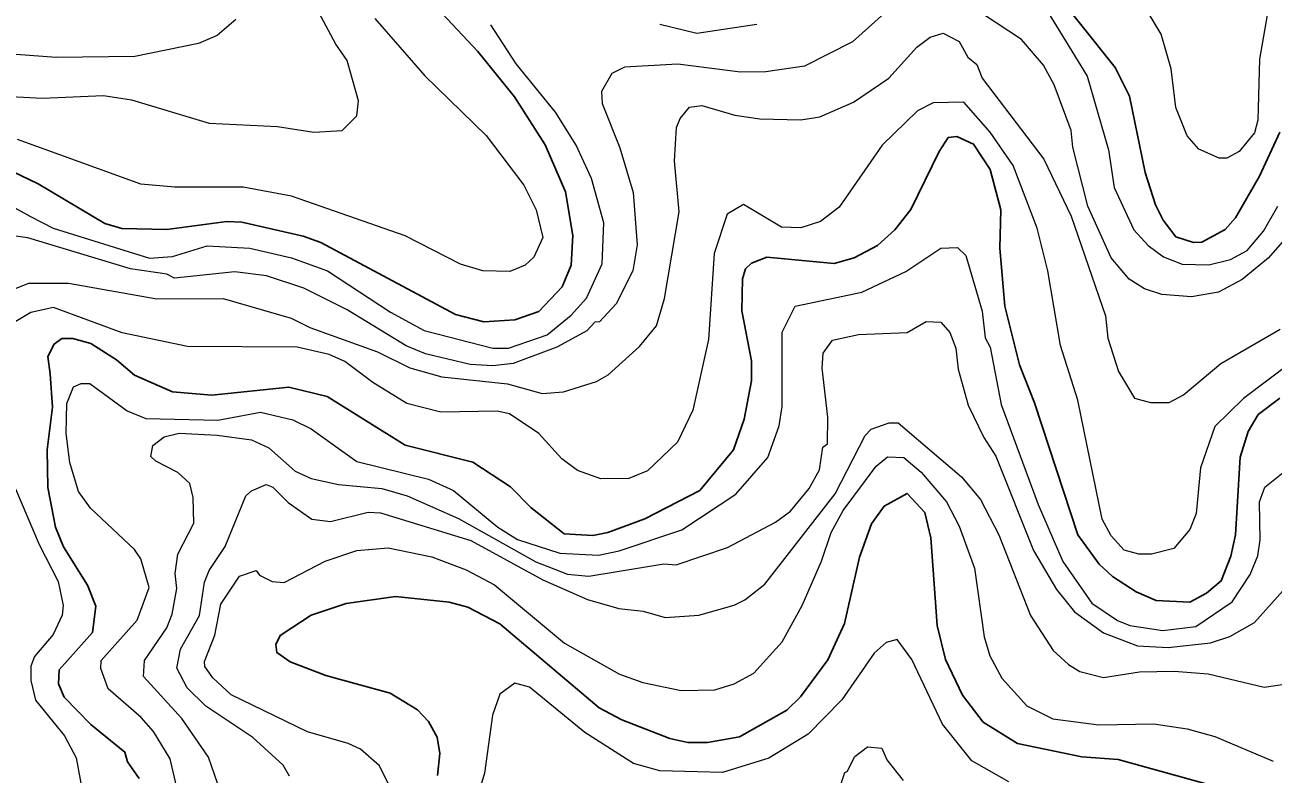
# Model space of a CAD drawing. Extents: x 673.3 to 698.5, y 6984.3 to 7012.3.
# Drawn here: x 675.398 to 676.651, y 6988.991 to 6989.743 of the extents above; entities that cross this region are included whole.
import ezdxf

# ---------------------------------------------------------------- set-up
doc = ezdxf.new("R2010")
doc.units = 0
doc.header["$LTSCALE"] = 0.032
doc.layers.add('1', color=7, linetype='Continuous', lineweight=25)
doc.layers.add('2', color=7, linetype='Continuous', lineweight=13)

msp = doc.modelspace()

# ---------------------------------------------------------------- linework, layer by layer
at = {"layer": '1'}
for points in [[(676.4234, 6989.7869), (676.4923, 6989.7001), (676.5066, 6989.6714), (676.5222, 6989.5947), (676.5326, 6989.5624), (676.5403, 6989.5471), (676.5532, 6989.5303), (676.5708, 6989.5246), (676.5792, 6989.525), (676.6025, 6989.5377), (676.613, 6989.5492), (676.6369, 6989.5911), (676.6574, 6989.6353)], [(675.3686, 6989.6037), (675.4116, 6989.5835), (675.4784, 6989.5436), (675.4953, 6989.5385), (675.5406, 6989.5375), (675.6008, 6989.5457), (675.6158, 6989.5449), (675.6774, 6989.5311), (675.6952, 6989.5247), (675.8304, 6989.4525), (675.8588, 6989.445), (675.8899, 6989.4469), (675.9138, 6989.4554), (675.9372, 6989.4801), (675.9464, 6989.5018), (675.9481, 6989.5317), (675.9407, 6989.5753), (675.9203, 6989.6225), (675.8896, 6989.6709), (675.8526, 6989.7162), (675.8016, 6989.7712)], [(676.6356, 6989.352), (676.6258, 6989.3351), (676.6175, 6989.3092), (676.6128, 6989.2312), (676.6084, 6989.2099), (676.5986, 6989.185), (676.5839, 6989.1726), (676.567, 6989.1638), (676.5332, 6989.1653), (676.5134, 6989.174), (676.4896, 6989.1893), (676.476, 6989.2019), (676.4548, 6989.2312), (676.4114, 6989.3636), (676.3963, 6989.4017), (676.3814, 6989.4607), (676.3765, 6989.5189), (676.3774, 6989.5573), (676.3667, 6989.5978), (676.3501, 6989.6231), (676.3332, 6989.6311), (676.3247, 6989.6298), (676.3156, 6989.616), (676.2872, 6989.5578), (676.2712, 6989.5373), (676.2536, 6989.5216), (676.2302, 6989.5092), (676.2103, 6989.5034), (676.1427, 6989.5098), (676.1272, 6989.5037), (676.1214, 6989.4983), (676.1184, 6989.4881), (676.1176, 6989.4559), (676.1272, 6989.4059), (676.1272, 6989.3858), (676.12, 6989.3473), (676.1091, 6989.3166), (676.0753, 6989.2758), (676.0203, 6989.2473), (675.9832, 6989.2337), (675.9679, 6989.2306), (675.9392, 6989.2322), (675.906, 6989.2588), (675.8853, 6989.2794), (675.8475, 6989.3042), (675.7797, 6989.3212), (675.7014, 6989.3701), (675.663, 6989.3795), (675.5857, 6989.3715), (675.5462, 6989.3747), (675.5082, 6989.3915), (675.49, 6989.4067), (675.4645, 6989.4234), (675.4464, 6989.4284), (675.4351, 6989.4283), (675.4276, 6989.4226), (675.4212, 6989.4102), (675.4235, 6989.3929), (675.426, 6989.3595), (675.4204, 6989.3164), (675.4212, 6989.2789), (675.4288, 6989.2388), (675.437, 6989.2193), (675.4611, 6989.1808), (675.4692, 6989.1598), (675.466, 6989.1331), (675.4327, 6989.0959), (675.4318, 6989.0819), (675.4375, 6989.0684), (675.4642, 6989.0409), (675.4983, 6989.0132), (675.5013, 6989.0036), (675.5129, 6988.9867)], [(676.6573, 6989.3685), (676.6356, 6989.352)], [(675.7002, 6989.0901), (675.6645, 6989.1037), (675.6511, 6989.1131), (675.6499, 6989.1213), (675.6542, 6989.1303), (675.6856, 6989.1506), (675.7204, 6989.1622), (675.7702, 6989.1694), (675.824, 6989.1638), (675.8425, 6989.1588), (675.8746, 6989.1419), (675.9744, 6989.0578), (675.9972, 6989.0455), (676.0453, 6989.0268), (676.0634, 6989.0229), (676.083, 6989.023), (676.1151, 6989.0285), (676.1628, 6989.0553), (676.1763, 6989.0688), (676.2038, 6989.1059), (676.2205, 6989.1422), (676.2357, 6989.2088), (676.2477, 6989.2424), (676.2603, 6989.26), (676.2834, 6989.2728), (676.3011, 6989.2538), (676.3072, 6989.2282), (676.3137, 6989.1404), (676.3218, 6989.1062), (676.3389, 6989.0704), (676.3597, 6989.0434), (676.3942, 6989.0219), (676.4588, 6989.0086), (676.4953, 6989.0058), (676.6315, 6988.968)], [(675.8121, 6988.9898), (675.8145, 6989.012), (675.8117, 6989.0284), (675.8031, 6989.044), (675.792, 6989.0557), (675.7648, 6989.0725), (675.7002, 6989.0901)]]:
    msp.add_lwpolyline(points, dxfattribs=at)
at = {"layer": '2'}
for points in [[(676.6547, 6989.7877), (676.6452, 6989.7546), (676.637, 6989.7086), (676.6355, 6989.6474), (676.6321, 6989.6347), (676.6166, 6989.6158), (676.6041, 6989.6093), (676.5964, 6989.6093), (676.5761, 6989.6183), (676.5645, 6989.6315), (676.5532, 6989.6602), (676.5483, 6989.6988), (676.5382, 6989.7337), (676.5112, 6989.7792), (676.4831, 6989.8128), (676.459, 6989.8481), (676.4392, 6989.9151), (676.4302, 6989.9952), (676.426, 6990.0107), (676.417, 6990.0204), (676.4043, 6990.0219), (676.3621, 6990.0011), (676.3159, 6989.9894), (676.2699, 6989.9674)], [(675.3644, 6989.672), (675.416, 6989.6695), (675.4771, 6989.672), (675.5051, 6989.6677), (675.5832, 6989.6443), (675.6516, 6989.6409), (675.688, 6989.6353), (675.7165, 6989.637), (675.7314, 6989.6518), (675.733, 6989.6667), (675.7215, 6989.7072), (675.7101, 6989.7235), (675.6808, 6989.7789)], [(676.4089, 6989.7817), (676.464, 6989.6916), (676.4855, 6989.6174), (676.4911, 6989.5796), (676.511, 6989.5373), (676.5253, 6989.5216), (676.5408, 6989.5101), (676.5593, 6989.503), (676.5862, 6989.5021), (676.6078, 6989.5076), (676.6247, 6989.5164), (676.641, 6989.5361), (676.6553, 6989.5611)], [(676.2606, 6989.7548), (676.2287, 6989.7259), (676.1805, 6989.7016), (676.1415, 6989.6959), (676.1164, 6989.6956), (676.0534, 6989.7036), (675.9999, 6989.7005), (675.9872, 6989.6942), (675.9769, 6989.6761), (675.9773, 6989.6642), (675.9951, 6989.6197), (676.0084, 6989.5747), (676.0125, 6989.5223), (676.0081, 6989.4962), (675.9914, 6989.4629), (675.9749, 6989.4449), (675.9701, 6989.4445), (675.9621, 6989.436), (675.9321, 6989.4196), (675.8881, 6989.4032), (675.8678, 6989.4008), (675.845, 6989.4022), (675.8002, 6989.4128), (675.7806, 6989.4209), (675.7214, 6989.4571), (675.678, 6989.4788), (675.6406, 6989.4911), (675.609, 6989.4952), (675.5483, 6989.4887), (675.5405, 6989.4927), (675.504, 6989.4981), (675.4012, 6989.5294), (675.2917, 6989.544)], [(676.6742, 6989.5414), (676.6456, 6989.5087), (676.6197, 6989.4874), (676.596, 6989.4747), (676.5689, 6989.47), (676.539, 6989.4725), (676.5217, 6989.478), (676.5062, 6989.4877), (676.4881, 6989.5091), (676.4648, 6989.5611), (676.4498, 6989.6203), (676.4481, 6989.6369), (676.4309, 6989.6828), (676.4202, 6989.7024), (676.3982, 6989.7283), (676.3592, 6989.7541)], [(675.6099, 6989.7484), (675.5911, 6989.7323), (675.5725, 6989.7243), (675.5086, 6989.7111), (675.4295, 6989.7103), (675.3089, 6989.7192)], [(675.3683, 6989.57), (675.4039, 6989.5507), (675.4267, 6989.5391), (675.5233, 6989.509), (675.5464, 6989.5104), (675.5811, 6989.5213), (675.624, 6989.5188), (675.6657, 6989.5092), (675.7019, 6989.4962), (675.765, 6989.4547), (675.7989, 6989.4363), (675.8676, 6989.4187), (675.8836, 6989.4185), (675.9221, 6989.432), (675.9463, 6989.4518), (675.9617, 6989.4688), (675.9773, 6989.5031), (675.979, 6989.5444), (675.9666, 6989.5887), (675.9513, 6989.6222), (675.9307, 6989.6554), (675.8911, 6989.7037), (675.8658, 6989.743)], [(675.7493, 6989.7493), (675.7996, 6989.6917), (675.8611, 6989.6318), (675.8988, 6989.5821), (675.9113, 6989.5574), (675.9179, 6989.5295), (675.9089, 6989.5099), (675.9003, 6989.5019), (675.8849, 6989.4956), (675.8578, 6989.4962), (675.8354, 6989.5027), (675.7796, 6989.5313), (675.6657, 6989.571), (675.6171, 6989.58), (675.5487, 6989.58), (675.5145, 6989.5832), (675.3907, 6989.628)], [(676.0353, 6989.7436), (676.0723, 6989.7346), (676.1326, 6989.7435)], [(675.3657, 6989.4693), (675.4022, 6989.4838), (675.4419, 6989.4838), (675.5307, 6989.4682), (675.5972, 6989.4684), (675.6654, 6989.4485), (675.684, 6989.4392), (675.752, 6989.4148), (675.7843, 6989.3989), (675.8167, 6989.3897), (675.8826, 6989.3829), (675.9171, 6989.3731), (675.9387, 6989.3747), (675.9718, 6989.385), (675.9834, 6989.3919), (676.0149, 6989.4202), (676.032, 6989.4409), (676.04, 6989.4685), (676.0547, 6989.5552), (676.0499, 6989.6064), (676.052, 6989.64), (676.0556, 6989.6491), (676.0651, 6989.6603), (676.0775, 6989.662), (676.1107, 6989.6524), (676.1355, 6989.6487), (676.1768, 6989.6475), (676.1959, 6989.6508), (676.2295, 6989.6653), (676.2652, 6989.6894), (676.2931, 6989.7206), (676.3065, 6989.7305), (676.3197, 6989.7347), (676.3356, 6989.7264), (676.3443, 6989.7106), (676.3534, 6989.7031), (676.3588, 6989.6896), (676.4206, 6989.6081), (676.448, 6989.5509), (676.4824, 6989.4509), (676.4848, 6989.4285), (676.4956, 6989.3952), (676.5115, 6989.3684), (676.5276, 6989.3641), (676.5463, 6989.364), (676.5608, 6989.3716), (676.5983, 6989.4033), (676.6577, 6989.4375)], [(676.6916, 6989.4211), (676.621, 6989.3681), (676.5921, 6989.34), (676.5777, 6989.2984), (676.5735, 6989.2525), (676.5672, 6989.2365), (676.5509, 6989.2174), (676.5285, 6989.212), (676.516, 6989.2119), (676.5011, 6989.216), (676.4883, 6989.2302), (676.4793, 6989.247), (676.4546, 6989.3665), (676.4373, 6989.4213), (676.4246, 6989.4961), (676.414, 6989.5389), (676.39, 6989.6017), (676.3667, 6989.6353), (676.3402, 6989.6654), (676.3097, 6989.6646), (676.2937, 6989.6568), (676.2585, 6989.6222), (676.2154, 6989.56), (676.1965, 6989.5458)], [(676.1965, 6989.5458), (676.1768, 6989.5393), (676.1575, 6989.5401), (676.1194, 6989.5626), (676.1029, 6989.553), (676.0898, 6989.5134), (676.0841, 6989.4271), (676.0684, 6989.3562), (676.0531, 6989.3243), (676.0228, 6989.2956), (676.0042, 6989.2877), (675.9761, 6989.2875), (675.9527, 6989.2957), (675.9371, 6989.3075), (675.9138, 6989.3331), (675.8845, 6989.3526), (675.872, 6989.3552), (675.8156, 6989.3542), (675.7813, 6989.3629), (675.7472, 6989.384), (675.7192, 6989.4053), (675.7035, 6989.4122), (675.6715, 6989.4194), (675.5614, 6989.4201), (675.4957, 6989.4341), (675.427, 6989.4592), (675.4041, 6989.4545), (675.3783, 6989.439)], [(675.9738, 6989.2109), (675.9944, 6989.2152), (676.0575, 6989.2364), (676.1116, 6989.2719), (676.1435, 6989.3088), (676.1549, 6989.3406), (676.1581, 6989.3601), (676.1581, 6989.4346), (676.1711, 6989.4608), (676.238, 6989.4748), (676.2823, 6989.4954), (676.3174, 6989.5188), (676.3339, 6989.5196), (676.3423, 6989.5117), (676.3586, 6989.4558), (676.3618, 6989.4289), (676.3667, 6989.4195), (676.3779, 6989.3619), (676.415, 6989.2617), (676.4397, 6989.2044), (676.4688, 6989.1626), (676.4946, 6989.1453), (676.5068, 6989.1402), (676.5399, 6989.1353), (676.573, 6989.1392), (676.6097, 6989.1641), (676.6278, 6989.1916), (676.6354, 6989.2102), (676.6378, 6989.2262), (676.6371, 6989.2645), (676.6422, 6989.279), (676.6609, 6989.2937)], [(676.1991, 6989.4137), (676.2087, 6989.4266), (676.2345, 6989.4324), (676.2836, 6989.4342), (676.3027, 6989.4453), (676.3171, 6989.4445), (676.3262, 6989.4344), (676.3324, 6989.4186), (676.3345, 6989.3975), (676.3448, 6989.3614), (676.3603, 6989.3289), (676.3723, 6989.3103), (676.4104, 6989.2157), (676.4334, 6989.1765), (676.4514, 6989.154), (676.4806, 6989.1328), (676.5147, 6989.1198), (676.5455, 6989.1181), (676.588, 6989.123), (676.6071, 6989.1293), (676.632, 6989.1432), (676.6662, 6989.1814)], [(675.5914, 6988.9821), (675.5824, 6989.0082), (675.5557, 6989.0471), (675.5173, 6989.0892), (675.5181, 6989.1051), (675.5405, 6989.1379), (675.5458, 6989.1518), (675.5506, 6989.1773), (675.5491, 6989.1925), (675.5515, 6989.2118), (675.5677, 6989.2431), (675.5669, 6989.2688), (675.5636, 6989.2827), (675.5517, 6989.2938), (675.5296, 6989.3053), (675.5244, 6989.3099), (675.5266, 6989.321), (675.5378, 6989.3297), (675.553, 6989.3333), (675.5911, 6989.3314), (675.6257, 6989.3265), (675.6431, 6989.3186), (675.6695, 6989.295), (675.6854, 6989.2877), (675.7129, 6989.2819), (675.7562, 6989.2777), (675.7817, 6989.2705), (675.8333, 6989.2476), (675.9108, 6989.2041), (675.9425, 6989.1917), (675.9639, 6989.1897), (676.0393, 6989.202), (676.0518, 6989.2013), (676.1031, 6989.2185), (676.1512, 6989.244), (676.1664, 6989.2551), (676.1852, 6989.2776), (676.1956, 6989.2966), (676.199, 6989.3191), (676.2037, 6989.3226), (676.2038, 6989.3492), (676.1982, 6989.3985), (676.1991, 6989.4137)], [(675.5514, 6988.9746), (675.544, 6989.0066), (675.5272, 6989.034), (675.515, 6989.0479), (675.4817, 6989.0766), (675.4743, 6989.0972), (675.4746, 6989.1053), (675.511, 6989.1456), (675.5229, 6989.1784), (675.5146, 6989.2072), (675.5083, 6989.2167), (675.4639, 6989.2579), (675.4521, 6989.2748), (675.4432, 6989.3039), (675.4396, 6989.3328), (675.4402, 6989.363), (675.4468, 6989.3798), (675.4548, 6989.3832), (675.4633, 6989.383), (675.5007, 6989.3556), (675.5197, 6989.3479), (675.5917, 6989.3462), (675.6346, 6989.3544), (675.667, 6989.3467), (675.6853, 6989.3376), (675.7312, 6989.3048), (675.8033, 6989.2872), (675.8283, 6989.2758), (675.8727, 6989.239), (675.8925, 6989.2266), (675.9348, 6989.2127), (675.9738, 6989.2109)], [(676.2414, 6989.3309), (676.2472, 6989.3372), (676.2655, 6989.3436), (676.2743, 6989.3437), (676.338, 6989.2893), (676.357, 6989.2666), (676.3756, 6989.2313), (676.4072, 6989.1502), (676.4299, 6989.1152), (676.4452, 6989.1013), (676.4569, 6989.0943), (676.4805, 6989.0881), (676.5165, 6989.0937), (676.5513, 6989.0945), (676.5855, 6989.0919), (676.6417, 6989.0783), (676.6667, 6989.0821)], [(675.6637, 6988.989), (675.6573, 6989.0001), (675.627, 6989.0279), (675.5799, 6989.0595), (675.5609, 6989.0777), (675.5508, 6989.0974), (675.5542, 6989.1164), (675.5734, 6989.1502), (675.5783, 6989.1839), (675.5832, 6989.1955), (675.5992, 6989.2194), (675.62, 6989.2704), (675.6256, 6989.2753), (675.6404, 6989.2816), (675.647, 6989.2791), (675.6625, 6989.2636), (675.6862, 6989.2469), (675.7047, 6989.2447), (675.7427, 6989.2541), (675.7549, 6989.2532), (675.8455, 6989.2256), (675.918, 6989.186), (675.9628, 6989.1665), (675.9942, 6989.1575), (676.0187, 6989.1547), (676.0407, 6989.1483), (676.0745, 6989.1506), (676.1099, 6989.1607), (676.1205, 6989.166), (676.1405, 6989.1818), (676.2111, 6989.2725), (676.2414, 6989.3309)], [(675.605, 6989.0706), (675.5869, 6989.0878), (675.5786, 6989.0992), (675.5784, 6989.104), (675.5889, 6989.1305), (675.5948, 6989.1616), (675.6134, 6989.1897), (675.6301, 6989.1954), (675.6337, 6989.1907), (675.6462, 6989.1845), (675.6584, 6989.1834), (675.6995, 6989.2047), (675.7312, 6989.2157), (675.7627, 6989.2183), (675.8064, 6989.2093), (675.8409, 6989.1962), (675.8694, 6989.1812), (675.9397, 6989.1224), (675.9947, 6989.0915), (676.0181, 6989.0831), (676.0566, 6989.075), (676.0904, 6989.0759), (676.1099, 6989.0818), (676.1296, 6989.0923), (676.1581, 6989.1238), (676.178, 6989.1603), (676.1976, 6989.2047), (676.2073, 6989.2336), (676.2192, 6989.2558), (676.2523, 6989.3002), (676.2639, 6989.3094), (676.28, 6989.3087), (676.2974, 6989.294), (676.3231, 6989.2644), (676.3356, 6989.2398), (676.3511, 6989.1977), (676.3609, 6989.129), (676.3664, 6989.1098), (676.3784, 6989.0875), (676.4035, 6989.0596), (676.4296, 6989.0467), (676.4758, 6989.0407), (676.531, 6989.0416), (676.5644, 6989.0366), (676.5921, 6989.0289), (676.6507, 6989.004)], [(675.3887, 6989.2773), (675.4124, 6989.2214), (675.4316, 6989.1844), (675.4365, 6989.1603), (675.4355, 6989.1507), (675.4267, 6989.1313), (675.4078, 6989.1091), (675.4041, 6989.0994), (675.404, 6989.0851), (675.4089, 6989.0653), (675.438, 6989.0297), (675.4497, 6989.0076), (675.4561, 6988.9729)], [(676.3856, 6988.9835), (676.3485, 6989.0044), (676.3188, 6989.0414), (676.2883, 6989.1062), (676.2735, 6989.1262), (676.2623, 6989.1233), (676.2504, 6989.1126), (676.218, 6989.0657), (676.1843, 6989.0312), (676.1447, 6989.0071), (676.0982, 6988.9928), (676.0354, 6988.9944), (676.009, 6989.0017), (675.9601, 6989.0328), (675.9044, 6989.0785), (675.8897, 6989.0823), (675.8747, 6989.0715), (675.8674, 6989.0502), (675.8593, 6988.992), (675.8437, 6988.9396)], [(675.7672, 6988.9729), (675.754, 6988.9996), (675.7348, 6989.0162), (675.7226, 6989.0219), (675.6816, 6989.0335), (675.605, 6989.0706)], [(676.215, 6988.9748), (676.2208, 6988.9929), (676.2234, 6988.9938), (676.2311, 6989.0087), (676.2437, 6989.0186), (676.2581, 6989.0171), (676.2631, 6989.0056), (676.2794, 6988.9849)]]:
    msp.add_lwpolyline(points, dxfattribs=at)

doc.saveas('drawing.dxf')
